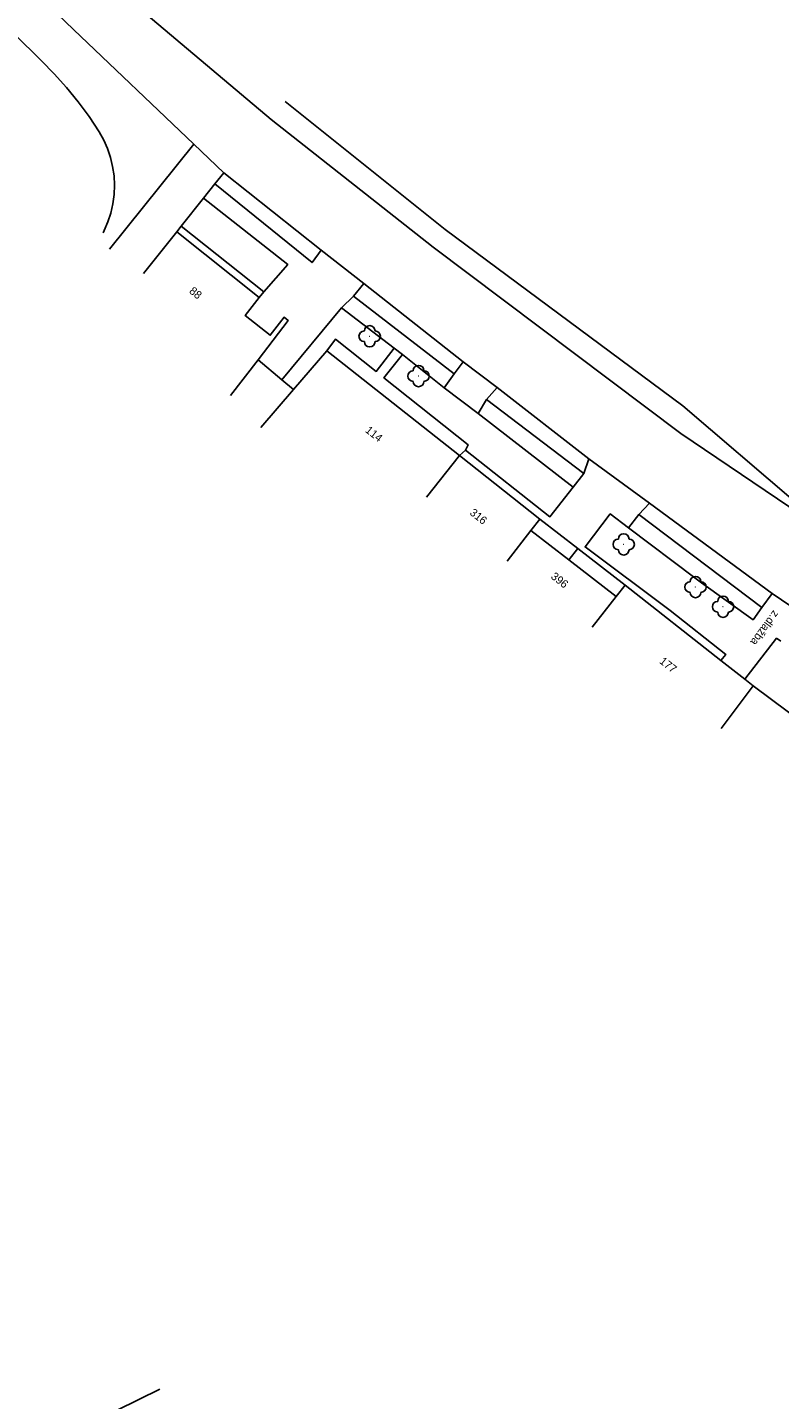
# Model space of a CAD drawing. Extents: x -544674 to -541478, y -1199076 to -1195527.
# Drawn here: x -543143.9 to -543073.4, y -1198172.4 to -1198043.8 of the extents above; entities that cross this region are included whole.
import ezdxf

# ---------------------------------------------------------------- set-up
doc = ezdxf.new("R2010")
doc.units = 0
for name, color, linetype in [('BUDOVY_MĚŘ', 7, 'Continuous'), ('POMOC_POPIS', 7, 'Continuous'), ('ROZHRANÍ_PLOCH', 7, 'Continuous'), ('ZELEŇ', 7, 'Continuous'), ('ZN_DOPLŇKOVÉ', 7, 'Continuous'), ('Č_POPIS_ORIENT', 7, 'Continuous')]:
    doc.layers.add(name, color=color, linetype=linetype)

msp = doc.modelspace()

# ---------------------------------------------------------------- linework, layer by layer
at = {"layer": 'BUDOVY_MĚŘ'}
for points in [[(-543129.89, -1198062.94), (-543133, -1198066.86)], [(-543122.15, -1198069.09), (-543129.89, -1198062.94)], [(-543122.27, -1198074.94), (-543119.43, -1198071.26), (-543119.82, -1198070.95), (-543121.13, -1198072.64), (-543123.47, -1198070.79), (-543122.15, -1198069.09)], [(-543115.83, -1198074.08), (-543118.95, -1198077.71)], [(-543103.38, -1198083.89), (-543115.83, -1198074.08)], [(-543124.85, -1198078.28), (-543122.27, -1198074.94)], [(-543118.95, -1198077.71), (-543122.02, -1198081.28)], [(-543106.49, -1198087.8), (-543103.38, -1198083.89)], [(-543095.87, -1198089.86), (-543103.38, -1198083.89)], [(-543096.7, -1198090.93), (-543095.87, -1198089.86)], [(-543092.32, -1198092.62), (-543095.87, -1198089.86)], [(-543098.94, -1198093.81), (-543096.7, -1198090.93)], [(-543087.89, -1198096.06), (-543092.32, -1198092.62)], [(-543088.72, -1198097.12), (-543087.89, -1198096.06)], [(-543078.91, -1198103.1), (-543087.89, -1198096.06)], [(-543090.98, -1198100), (-543088.72, -1198097.12)], [(-543076.68, -1198104.85), (-543078.91, -1198103.1)], [(-543078.88, -1198109.48), (-543075.89, -1198105.47)], [(-543075.89, -1198105.47), (-543076.68, -1198104.85)], [(-543067.67, -1198111.6), (-543075.89, -1198105.47)]]:
    msp.add_lwpolyline(points, dxfattribs=at)
at = {"layer": 'ROZHRANÍ_PLOCH'}
for points in [[(-543264.31, -1197918.78), (-543247.78, -1197935.73), (-543211.82, -1197972.47), (-543176.34, -1198008.73), (-543139.54, -1198043.99), (-543128.27, -1198054.74)], [(-543267.34, -1197920.96), (-543250.06, -1197938.84), (-543213.84, -1197974.7), (-543178.7, -1198011.24), (-543142.72, -1198046.75), (-543142.55, -1198046.91), (-543141.35, -1198048.14), (-543140.21, -1198049.42), (-543139.12, -1198050.76), (-543138.1, -1198052.14), (-543137.15, -1198053.57), (-543136.72, -1198054.34), (-543136.37, -1198055.14), (-543136.09, -1198055.97), (-543135.89, -1198056.83), (-543135.76, -1198057.7), (-543135.72, -1198058.57), (-543135.75, -1198059.45), (-543135.87, -1198060.32), (-543136.06, -1198061.18), (-543136.33, -1198062.01), (-543136.68, -1198062.82), (-543136.79, -1198063.05)], [(-543174.87, -1198001.99), (-543135.53, -1198040.18), (-543121.03, -1198052.42), (-543105.87, -1198064.37), (-543082.65, -1198081.85), (-543066.85, -1198092.53), (-543056.34, -1198099.67)], [(-543119.74, -1198050.74), (-543104.75, -1198062.74), (-543082.49, -1198079.25), (-543071.89, -1198088.31), (-543047.93, -1198072.67)], [(-543136.18, -1198064.56), (-543128.27, -1198054.74)], [(-543128.27, -1198054.74), (-543125.47, -1198057.41)], [(-543126.33, -1198058.44), (-543125.47, -1198057.41)], [(-543116.34, -1198064.65), (-543125.47, -1198057.41)], [(-543127.37, -1198059.78), (-543126.33, -1198058.44)], [(-543126.33, -1198058.44), (-543117.2, -1198065.83), (-543116.34, -1198064.65)], [(-543129.48, -1198062.4), (-543127.37, -1198059.78)], [(-543127.37, -1198059.78), (-543119.49, -1198066.01), (-543121.71, -1198068.58)], [(-543129.89, -1198062.94), (-543129.48, -1198062.4)], [(-543121.71, -1198068.58), (-543129.48, -1198062.4)], [(-543112.35, -1198067.77), (-543116.34, -1198064.65)], [(-543112.35, -1198067.77), (-543113.33, -1198068.98)], [(-543103.06, -1198075.14), (-543112.35, -1198067.77)], [(-543121.71, -1198068.58), (-543122.15, -1198069.09)], [(-543113.33, -1198068.98), (-543114.45, -1198070.06)], [(-543103.88, -1198076.26), (-543113.33, -1198068.98)], [(-543114.45, -1198070.06), (-543120.04, -1198076.8)], [(-543109.52, -1198073.86), (-543114.45, -1198070.06)], [(-543115.83, -1198074.08), (-543115, -1198073), (-543111.2, -1198076.03), (-543109.52, -1198073.86)], [(-543108.73, -1198074.44), (-543110.48, -1198076.61), (-543102.59, -1198082.9), (-543102.83, -1198083.4)], [(-543108.73, -1198074.44), (-543109.52, -1198073.86)], [(-543104.84, -1198077.57), (-543108.73, -1198074.44)], [(-543103.88, -1198076.26), (-543103.06, -1198075.14)], [(-543099.86, -1198077.52), (-543103.06, -1198075.14)], [(-543120.04, -1198076.8), (-543118.95, -1198077.71)], [(-543104.84, -1198077.57), (-543103.88, -1198076.26)], [(-543101.66, -1198079.97), (-543104.84, -1198077.57)], [(-543100.87, -1198078.66), (-543099.86, -1198077.52)], [(-543091.29, -1198084.2), (-543099.86, -1198077.52)], [(-543100.87, -1198078.66), (-543101.66, -1198079.97)], [(-543091.76, -1198085.58), (-543100.87, -1198078.66)], [(-543092.74, -1198086.87), (-543101.66, -1198079.97)], [(-543103.38, -1198083.89), (-543102.83, -1198083.4)], [(-543102.83, -1198083.4), (-543094.93, -1198089.64), (-543092.74, -1198086.87)], [(-543091.76, -1198085.58), (-543091.29, -1198084.2)], [(-543085.6, -1198088.37), (-543091.29, -1198084.2)], [(-543092.74, -1198086.87), (-543091.76, -1198085.58)], [(-543086.59, -1198089.42), (-543085.6, -1198088.37)], [(-543074.11, -1198096.84), (-543085.6, -1198088.37)], [(-543078.91, -1198103.1), (-543078.46, -1198102.54), (-543083.67, -1198098.44), (-543091.63, -1198092.47), (-543089.28, -1198089.37), (-543087.57, -1198090.68)], [(-543087.57, -1198090.68), (-543086.59, -1198089.42)], [(-543075.06, -1198098.14), (-543086.59, -1198089.42)], [(-543093.15, -1198093.68), (-543096.7, -1198090.93)], [(-543075.06, -1198098.14), (-543075.9, -1198099.29), (-543080.73, -1198095.83), (-543081.35, -1198095.38), (-543087.57, -1198090.68)], [(-543092.32, -1198092.62), (-543093.15, -1198093.68)], [(-543088.72, -1198097.12), (-543093.15, -1198093.68)], [(-543074.11, -1198096.84), (-543075.06, -1198098.14)], [(-543071.38, -1198098.66), (-543074.11, -1198096.84)], [(-543076.68, -1198104.85), (-543073.69, -1198101.03), (-543073.28, -1198101.31)]]:
    msp.add_lwpolyline(points, dxfattribs=at)
at = {"layer": 'ZELEŇ'}
msp.add_lwpolyline([(-543131.46, -1198171.38), (-543147.42, -1198179.22), (-543163.22, -1198188.16)], dxfattribs=at)
for centre in [(-543111.81, -1198072.73), (-543107.23, -1198076.46), (-543088.01, -1198092.23), (-543081.29, -1198096.23), (-543078.71, -1198098.07)]:
    msp.add_circle(centre, 0.0005, dxfattribs=at)
for centre, start, end in [((-543111.81, -1198072.23), 0, 179.99999), ((-543112.31, -1198072.73), 89.99999, 269.99999), ((-543111.81, -1198073.23), 179.99999, 359.99999), ((-543111.31, -1198072.73), 270, 89.99999), ((-543107.23, -1198075.96), 0, 179.99999), ((-543107.73, -1198076.46), 89.99999, 269.99999), ((-543107.23, -1198076.96), 179.99999, 359.99999), ((-543106.73, -1198076.46), 270, 89.99999), ((-543088.01, -1198091.73), 0, 179.99999), ((-543088.51, -1198092.23), 89.99999, 269.99999), ((-543087.51, -1198092.23), 270, 89.99999), ((-543088.01, -1198092.73), 179.99999, 359.99999), ((-543081.79, -1198096.23), 89.99999, 269.99999), ((-543081.29, -1198095.73), 0, 179.99999), ((-543080.79, -1198096.23), 270, 89.99999), ((-543081.29, -1198096.73), 179.99999, 359.99999), ((-543079.21, -1198098.07), 89.99999, 269.99999), ((-543078.71, -1198097.57), 0, 179.99999), ((-543078.21, -1198098.07), 270, 89.99999), ((-543078.71, -1198098.57), 179.99999, 359.99999)]:
    msp.add_arc(centre, 0.5, start, end, dxfattribs=at)
at = {"layer": 'ZN_DOPLŇKOVÉ'}
msp.add_lwpolyline([(-543120.04, -1198076.8), (-543122.27, -1198074.94)], dxfattribs=at)

# ---------------------------------------------------------------- texts
at = {"layer": 'POMOC_POPIS'}
msp.add_text('z.dlažba', height=0.75, rotation=233.84997, dxfattribs=at).set_placement((-543073.98, -1198098.35))
at = {"layer": 'Č_POPIS_ORIENT'}
for s, rotation, p in [('88', 321.52999, (-543128.78, -1198068.61)), ('114', 321.75998, (-543112.29, -1198081.65)), ('316', 321.52002, (-543102.5, -1198089.38)), ('396', 322.14999, (-543094.9, -1198095.36)), ('177', 321.90001, (-543084.73, -1198103.3))]:
    msp.add_text(s, height=0.75, rotation=rotation, dxfattribs=at).set_placement(p)

doc.saveas('drawing.dxf')
